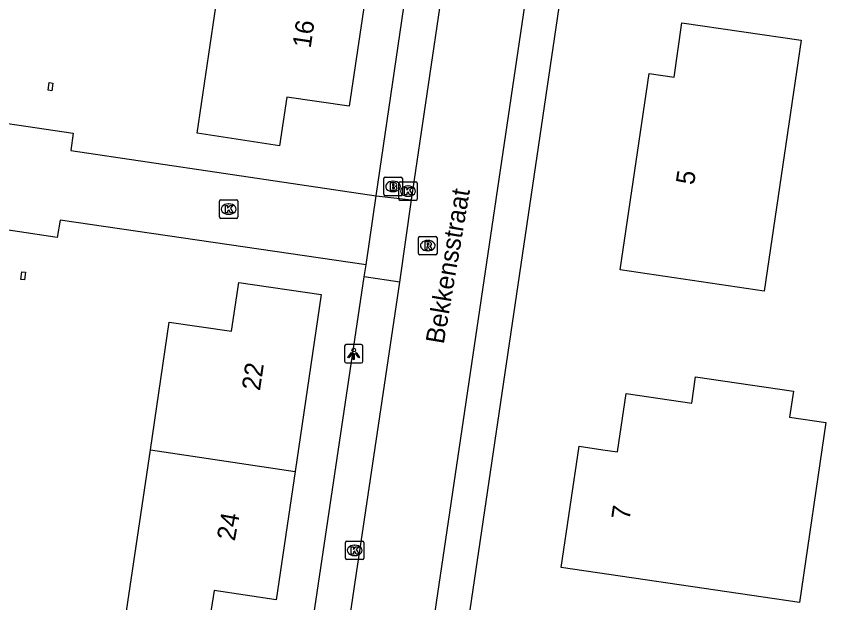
# Model space of a CAD drawing. Extents: x 164150 to 165261, y 382513 to 383432.
# Drawn here: x 164528.83 to 164572.62, y 383087.26 to 383119.02 of the extents above; entities that cross this region are included whole.
import ezdxf

# ---------------------------------------------------------------- set-up
doc = ezdxf.new("R2010")
doc.units = 0
for name, color, linetype in [('IMGEO_Brandkraan', 7, 'Continuous'), ('IMGEO_Kolk', 7, 'Continuous'), ('IMGEO_Lichtpunt', 7, 'Continuous'), ('IMGEO_Openbare_ruimte_label', 7, 'Continuous'), ('IMGEO_Pand', 7, 'Continuous'), ('IMGEO_Pand_nummerreeks', 7, 'Continuous'), ('IMGEO_Parkeervlak_open', 7, 'Continuous'), ('IMGEO_Rijbaan_lokaal_open', 7, 'Continuous'), ('IMGEO_Rioolput', 7, 'Continuous'), ('IMGEO_Voetpad_gesloten', 7, 'Continuous'), ('IMGEO_Voetpad_open', 7, 'Continuous')]:
    doc.layers.add(name, color=color, linetype=linetype)

msp = doc.modelspace()

# ---------------------------------------------------------------- linework, layer by layer
at = {"layer": 'IMGEO_Brandkraan'}
for p, q in [((164548.716, 383109.375), (164548.716, 383110.227)), ((164548.791, 383110.301), (164549.643, 383110.301)), ((164549.204, 383110.081), (164549.229, 383110.081)), ((164549.717, 383110.227), (164549.717, 383109.375)), ((164549.227, 383109.521), (164549.202, 383109.521)), ((164549.643, 383109.301), (164548.791, 383109.301))]:
    msp.add_line(p, q, dxfattribs=at)
for points in [[(164548.716, 383109.375), (164548.716, 383110.227)], [(164548.791, 383110.301), (164549.643, 383110.301)], [(164549.064, 383110.001), (164549.064, 383109.601), (164549.277, 383109.601)], [(164549.295, 383110.001), (164549.064, 383110.001)], [(164549.243, 383109.92), (164549.189, 383109.92), (164549.189, 383109.844)], [(164549.717, 383110.227), (164549.717, 383109.375)], [(164549.189, 383109.844), (164549.242, 383109.844)], [(164549.251, 383109.768), (164549.189, 383109.768), (164549.189, 383109.687)], [(164549.189, 383109.687), (164549.251, 383109.687)], [(164549.643, 383109.301), (164548.791, 383109.301)]]:
    msp.add_lwpolyline(points, dxfattribs=at)
for centre, radius, start, end in [((164548.793, 383110.225), 0.0765, 91.552, 178.448), ((164548.793, 383110.225), 0.0765, 91.552, 178.448), ((164549.244, 383109.882), 0.0379, 267.8285, 90.9355), ((164549.299, 383109.856), 0.145, 59.4692, 91.5367), ((164549.324, 383109.903), 0.0922, 285.5137, 58.1501), ((164549.641, 383110.225), 0.0765, 1.552, 88.448), ((164549.641, 383110.225), 0.0765, 1.552, 88.448), ((164549.252, 383109.727), 0.0404, 269.8759, 90.5077), ((164549.283, 383109.852), 0.251, 268.6676, 293.5347), ((164549.329, 383109.711), 0.105, 301.3115, 78.989), ((164548.793, 383109.377), 0.0765, 181.552, 268.448), ((164548.793, 383109.377), 0.0765, 181.552, 268.448), ((164549.641, 383109.377), 0.0765, 271.552, 358.448), ((164549.641, 383109.377), 0.0765, 271.552, 358.448)]:
    msp.add_arc(centre, radius, start, end, dxfattribs=at)
for centre, major_axis, ratio, start_param, end_param in [((164549.203, 383109.801), (-0.387, 0.002), 0.722429, 4.712389, 7.853982), ((164549.228, 383109.801), (-0.39, 0.002), 0.717154, 1.570796, 4.712389)]:
    msp.add_ellipse(centre, major_axis=major_axis, ratio=ratio, start_param=start_param, end_param=end_param, dxfattribs=at)
at = {"layer": 'IMGEO_Kolk'}
for p, q in [((164549.519, 383109.12), (164549.519, 383109.972)), ((164549.594, 383110.046), (164550.446, 383110.046)), ((164550.52, 383109.972), (164550.52, 383109.12)), ((164550.007, 383109.826), (164550.032, 383109.826)), ((164539.897, 383109.074), (164540.749, 383109.074)), ((164550.446, 383109.046), (164549.594, 383109.046)), ((164550.03, 383109.266), (164550.005, 383109.266)), ((164539.822, 383108.148), (164539.822, 383109)), ((164540.31, 383108.854), (164540.335, 383108.854)), ((164540.823, 383109), (164540.823, 383108.148)), ((164540.333, 383108.294), (164540.308, 383108.294)), ((164540.749, 383108.074), (164539.897, 383108.074)), ((164546.634, 383089.677), (164546.634, 383090.529)), ((164546.709, 383090.603), (164547.561, 383090.603)), ((164547.122, 383090.383), (164547.147, 383090.383)), ((164547.635, 383090.529), (164547.635, 383089.677)), ((164547.145, 383089.823), (164547.12, 383089.823)), ((164547.561, 383089.603), (164546.709, 383089.603))]:
    msp.add_line(p, q, dxfattribs=at)
for points in [[(164549.519, 383109.12), (164549.519, 383109.972)], [(164549.594, 383110.046), (164550.446, 383110.046)], [(164550.52, 383109.972), (164550.52, 383109.12)], [(164549.84, 383109.746), (164549.963, 383109.746), (164549.963, 383109.595), (164550.093, 383109.746), (164550.257, 383109.746), (164550.111, 383109.595), (164550.264, 383109.346), (164550.112, 383109.346), (164550.027, 383109.51), (164549.963, 383109.443), (164549.963, 383109.346), (164549.84, 383109.346), (164549.84, 383109.746)], [(164539.897, 383109.074), (164540.749, 383109.074)], [(164550.446, 383109.046), (164549.594, 383109.046)], [(164539.822, 383108.148), (164539.822, 383109)], [(164540.143, 383108.774), (164540.266, 383108.774), (164540.266, 383108.623), (164540.396, 383108.774), (164540.56, 383108.774), (164540.414, 383108.623), (164540.567, 383108.374), (164540.415, 383108.374), (164540.33, 383108.538), (164540.266, 383108.471), (164540.266, 383108.374), (164540.143, 383108.374), (164540.143, 383108.774)], [(164540.823, 383109), (164540.823, 383108.148)], [(164540.749, 383108.074), (164539.897, 383108.074)], [(164546.634, 383089.677), (164546.634, 383090.529)], [(164546.709, 383090.603), (164547.561, 383090.603)], [(164546.955, 383090.303), (164547.078, 383090.303), (164547.078, 383090.152), (164547.208, 383090.303), (164547.372, 383090.303), (164547.226, 383090.152), (164547.379, 383089.903), (164547.227, 383089.903), (164547.142, 383090.067), (164547.078, 383090), (164547.078, 383089.903), (164546.955, 383089.903), (164546.955, 383090.303)], [(164547.635, 383090.529), (164547.635, 383089.677)], [(164547.561, 383089.603), (164546.709, 383089.603)]]:
    msp.add_lwpolyline(points, dxfattribs=at)
for centre, start, end in [((164549.596, 383109.97), 91.552, 178.448), ((164549.596, 383109.97), 91.552, 178.448), ((164550.444, 383109.97), 1.552, 88.448), ((164550.444, 383109.97), 1.552, 88.448), ((164539.899, 383108.998), 91.552, 178.448), ((164539.899, 383108.998), 91.552, 178.448), ((164540.747, 383108.998), 1.552, 88.448), ((164540.747, 383108.998), 1.552, 88.448), ((164549.596, 383109.122), 181.552, 268.448), ((164549.596, 383109.122), 181.552, 268.448), ((164550.444, 383109.122), 271.552, 358.448), ((164550.444, 383109.122), 271.552, 358.448), ((164539.899, 383108.15), 181.552, 268.448), ((164539.899, 383108.15), 181.552, 268.448), ((164540.747, 383108.15), 271.552, 358.448), ((164540.747, 383108.15), 271.552, 358.448), ((164546.711, 383090.527), 91.552, 178.448), ((164546.711, 383090.527), 91.552, 178.448), ((164547.559, 383090.527), 1.552, 88.448), ((164547.559, 383090.527), 1.552, 88.448), ((164546.711, 383089.679), 181.552, 268.448), ((164546.711, 383089.679), 181.552, 268.448), ((164547.559, 383089.679), 271.552, 358.448), ((164547.559, 383089.679), 271.552, 358.448)]:
    msp.add_arc(centre, 0.0765, start, end, dxfattribs=at)
for centre, major_axis, ratio, start_param, end_param in [((164550.006, 383109.546), (-0.387, 0.002), 0.722429, 4.712389, 7.853982), ((164550.031, 383109.546), (-0.39, 0.002), 0.717154, 1.570796, 4.712389), ((164540.309, 383108.574), (-0.387, 0.002), 0.722429, 4.712389, 7.853982), ((164540.334, 383108.574), (-0.39, 0.002), 0.717154, 1.570796, 4.712389), ((164547.121, 383090.103), (-0.387, 0.002), 0.722429, 4.712389, 7.853982), ((164547.146, 383090.103), (-0.39, 0.002), 0.717154, 1.570796, 4.712389)]:
    msp.add_ellipse(centre, major_axis=major_axis, ratio=ratio, start_param=start_param, end_param=end_param, dxfattribs=at)
at = {"layer": 'IMGEO_Lichtpunt'}
for p, q in [((164546.589, 383101.148), (164546.589, 383100.341)), ((164546.589, 383101.148), (164546.589, 383100.341)), ((164547.491, 383101.243), (164546.683, 383101.243)), ((164547.491, 383101.243), (164546.683, 383101.243)), ((164547.585, 383100.341), (164547.585, 383101.148)), ((164547.585, 383100.341), (164547.585, 383101.148)), ((164546.683, 383100.247), (164547.491, 383100.247)), ((164546.683, 383100.247), (164547.491, 383100.247))]:
    msp.add_line(p, q, dxfattribs=at)
for points in [[(164546.963, 383100.812), (164547.002, 383100.784), (164546.814, 383100.522), (164546.776, 383100.549), (164546.963, 383100.812)], [(164547.065, 383100.764), (164547.112, 383100.764), (164547.112, 383100.442), (164547.065, 383100.442), (164547.065, 383100.764)], [(164547.175, 383100.784), (164547.213, 383100.811), (164547.4, 383100.549), (164547.361, 383100.521), (164547.175, 383100.784)]]:
    msp.add_lwpolyline(points, dxfattribs=at)
msp.add_circle((164547.088, 383100.946), 0.0994, dxfattribs=at)
for centre, start, end in [((164546.683, 383101.148), 90, 180), ((164546.683, 383101.148), 90, 180), ((164547.491, 383101.148), 0, 90), ((164547.491, 383101.148), 0, 90), ((164546.683, 383100.341), 180, 270), ((164546.683, 383100.341), 180, 270), ((164547.491, 383100.341), 270, 0), ((164547.491, 383100.341), 270, 360)]:
    msp.add_arc(centre, 0.0946, start, end, dxfattribs=at)
at = {"layer": 'IMGEO_Pand'}
for points in [[(164547.866, 383121.077), (164546.841, 383114.14), (164543.471, 383114.64), (164543.08, 383112.008), (164538.615, 383112.678), (164540.026, 383122.235)], [(164569.297, 383104.138), (164561.506, 383105.29), (164563.068, 383115.906), (164564.412, 383115.718), (164564.844, 383118.666), (164571.299, 383117.721), (164569.297, 383104.138)], [(164530.555, 383115.01), (164530.619, 383115.427), (164530.815, 383115.396), (164530.752, 383114.98), (164530.555, 383115.01)], [(164529.086, 383104.766), (164529.139, 383105.182), (164529.33, 383105.158), (164529.278, 383104.742), (164529.086, 383104.766)], [(164536.085, 383095.54), (164537.103, 383102.451), (164540.471, 383101.97), (164540.877, 383104.598), (164545.334, 383103.946), (164543.918, 383094.38)], [(164570.872, 383098.729), (164570.665, 383097.304), (164572.624, 383097.019), (164571.195, 383087.29), (164569.23, 383087.578), (164558.312, 383089.18), (164559.282, 383095.74), (164560.554, 383095.551), (164561.359, 383095.431), (164561.828, 383098.589), (164565.371, 383098.074), (164565.578, 383099.499), (164570.872, 383098.729)], [(164543.918, 383094.38), (164542.889, 383087.434), (164539.529, 383087.938), (164539.13, 383085.305), (164534.674, 383085.96), (164536.085, 383095.54)], [(164536.085, 383095.54), (164543.918, 383094.38)]]:
    msp.add_lwpolyline(points, dxfattribs=at)
at = {"layer": 'IMGEO_Parkeervlak_open'}
for points in [[(164548.298, 383109.287), (164551.681, 383132.307)], [(164544.353, 383082.732), (164547.655, 383104.909)]]:
    msp.add_lwpolyline(points, dxfattribs=at)
at = {"layer": 'IMGEO_Rijbaan_lokaal_open'}
for points in [[(164564, 383171.523), (164549.539, 383073.752)], [(164550.215, 383109.069), (164553.599, 383132.047)], [(164547.751, 383105.555), (164531.213, 383107.98), (164531.036, 383107.046), (164522.384, 383108.335), (164523.232, 383113.969), (164531.91, 383112.69), (164531.787, 383111.738), (164548.298, 383109.287)], [(164547.751, 383105.555), (164548.298, 383109.287)], [(164549.572, 383104.624), (164550.215, 383109.069)], [(164546.273, 383082.437), (164549.572, 383104.624)]]:
    msp.add_lwpolyline(points, dxfattribs=at)
at = {"layer": 'IMGEO_Rioolput'}
for p, q in [((164550.594, 383106.171), (164550.594, 383107.023)), ((164550.669, 383107.097), (164551.521, 383107.097)), ((164551.082, 383106.877), (164551.107, 383106.877)), ((164551.595, 383107.023), (164551.595, 383106.171)), ((164551.521, 383106.097), (164550.669, 383106.097)), ((164551.105, 383106.317), (164551.08, 383106.317))]:
    msp.add_line(p, q, dxfattribs=at)
for points in [[(164550.594, 383106.171), (164550.594, 383107.023)], [(164550.669, 383107.097), (164551.521, 383107.097)], [(164551.595, 383107.023), (164551.595, 383106.171)], [(164551.183, 383106.795), (164550.931, 383106.797), (164550.931, 383106.397)], [(164550.931, 383106.397), (164551.055, 383106.397), (164551.055, 383106.559), (164551.066, 383106.559)], [(164551.109, 383106.716), (164551.055, 383106.716), (164551.055, 383106.635)], [(164551.055, 383106.635), (164551.107, 383106.635)], [(164551.113, 383106.53), (164551.184, 383106.397), (164551.324, 383106.397), (164551.259, 383106.523)], [(164551.521, 383106.097), (164550.669, 383106.097)]]:
    msp.add_lwpolyline(points, dxfattribs=at)
for centre, radius, start, end in [((164550.671, 383107.021), 0.0765, 91.552, 178.448), ((164550.671, 383107.021), 0.0765, 91.552, 178.448), ((164551.519, 383107.021), 0.0765, 1.552, 88.448), ((164551.519, 383107.021), 0.0765, 1.552, 88.448), ((164551.065, 383106.506), 0.0533, 26.0293, 88.6989), ((164551.091, 383106.824), 0.19, 274.7715, 282.9687), ((164551.115, 383106.62), 0.0964, 77.0061, 93.1865), ((164551.129, 383106.677), 0.0378, 276.6634, 79.6772), ((164551.182, 383106.685), 0.109, 350.3612, 89.416), ((164551.18, 383106.685), 0.112, 277.5842, 350.9817), ((164551.164, 383106.47), 0.108, 29.5134, 73.7905), ((164550.671, 383106.173), 0.0765, 181.552, 268.448), ((164550.671, 383106.173), 0.0765, 181.552, 268.448), ((164551.519, 383106.173), 0.0765, 271.552, 358.448), ((164551.519, 383106.173), 0.0765, 271.552, 358.448)]:
    msp.add_arc(centre, radius, start, end, dxfattribs=at)
for centre, major_axis, ratio, start_param, end_param in [((164551.081, 383106.597), (-0.387, 0.002), 0.722429, 4.712389, 7.853982), ((164551.106, 383106.597), (-0.39, 0.002), 0.717154, 1.570796, 4.712389)]:
    msp.add_ellipse(centre, major_axis=major_axis, ratio=ratio, start_param=start_param, end_param=end_param, dxfattribs=at)
at = {"layer": 'IMGEO_Voetpad_gesloten'}
msp.add_lwpolyline([(164565.828, 383171.331), (164551.479, 383074.055)], dxfattribs=at)
at = {"layer": 'IMGEO_Voetpad_open'}
for points in [[(164548.298, 383109.287), (164550.215, 383109.069)], [(164547.655, 383104.909), (164547.751, 383105.555)], [(164549.572, 383104.624), (164547.655, 383104.909)]]:
    msp.add_lwpolyline(points, dxfattribs=at)

# ---------------------------------------------------------------- texts
at = {"layer": 'IMGEO_Openbare_ruimte_label'}
msp.add_text('Bekkensstraat', height=1, rotation=80.3305, dxfattribs=at).set_placement((164551.953, 383101.235))
at = {"layer": 'IMGEO_Pand_nummerreeks'}
for s, rotation, p in [('16', 81.5969, (164544.754, 383117.253)), ('5', 81.628, (164565.492, 383109.852)), ('22', 81.5747, (164542.012, 383098.711)), ('7', 81.5901, (164562.002, 383091.712)), ('24', 79.504, (164540.65, 383090.577))]:
    msp.add_text(s, height=1, rotation=rotation, dxfattribs=at).set_placement(p)

doc.saveas('drawing.dxf')
